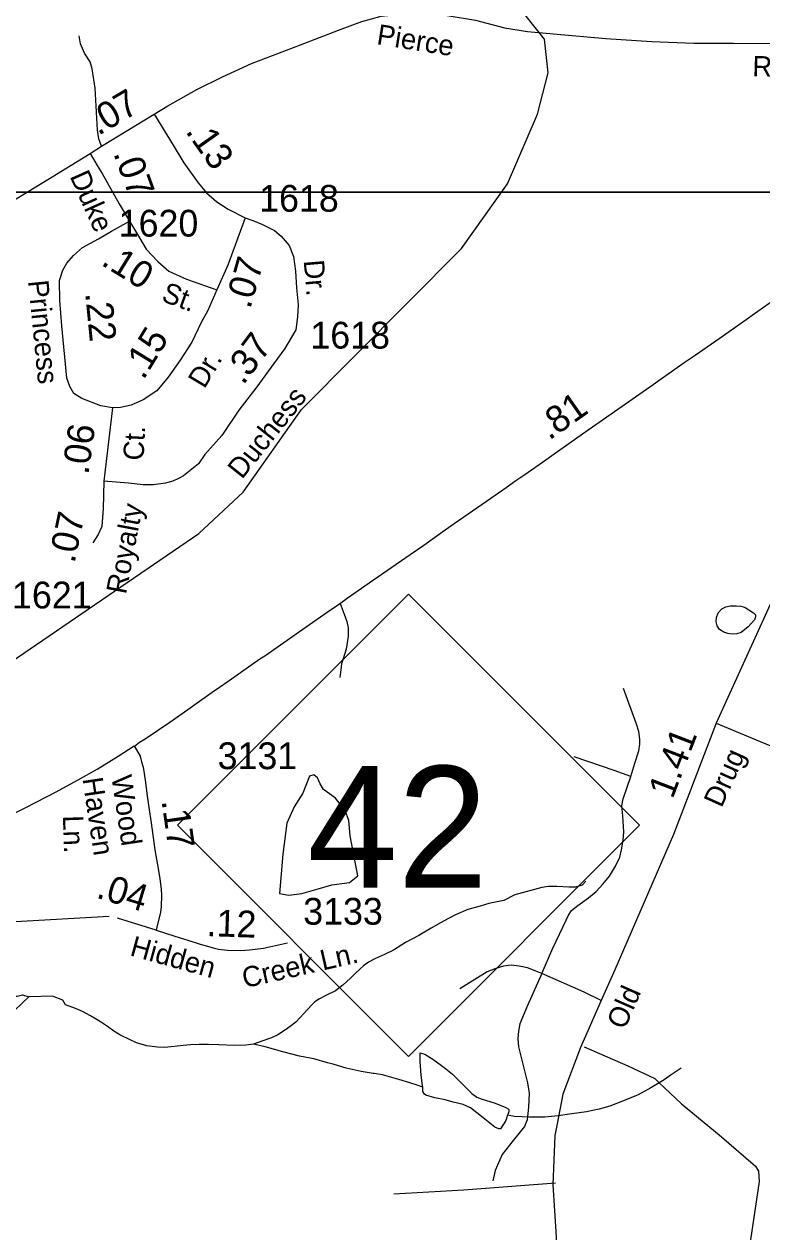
# Model space of a CAD drawing. Extents: x 2082433 to 2279600, y 546599 to 755198.
# Drawn here: x 2122935 to 2126380, y 669626 to 675261 of the extents above; entities that cross this region are included whole.
import ezdxf

# ---------------------------------------------------------------- set-up
doc = ezdxf.new("R2010")
doc.units = 0
for name, color, linetype in [('Exist Hydrographic Creek Single Shore', 7, 'Continuous'), ('Exist Hydrographic Misc Water Feature', 7, 'Continuous'), ('Exist Hydrographic Pond Over 1500 Sq Ft', 7, 'Continuous'), ('Exist Road Non-System Type 51', 7, 'Continuous'), ('Exist Road Primary NC Attributed', 7, 'Continuous'), ('Exist Road Primary NC Service Mileage Hundredths English Label', 7, 'Continuous'), ('Exist Road Primary NC Shield CELL', 7, 'Continuous'), ('Exist Road Primary NC Shield Number Label', 7, 'Continuous'), ('Exist Road Secondary Mileage Hundredths English Label', 7, 'Continuous'), ('Exist Road Secondary Type 51 Attributed', 7, 'Continuous'), ('Exist Road Secondary Type 51 Label', 7, 'Continuous'), ('Exist Road Secondary Type 51 Number Label', 7, 'Continuous'), ('Map Preparation Inset Cut Line', 7, 'Continuous')]:
    doc.layers.add(name, color=color, linetype=linetype)

msp = doc.modelspace()

# ---------------------------------------------------------------- linework, layer by layer
at = {"layer": 'Exist Hydrographic Creek Single Shore'}
for points in [[(2122005.8, 671413.5), (2122040.7, 671453.1), (2122313.8, 671913.4), (2122778.9, 672222.1), (2123750.9, 672884.7), (2123957.8, 673077.2), (2124230.9, 673462), (2124977.9, 674214.5), (2125192.8, 674515.2), (2125332.9, 674840.4), (2125382.9, 675032.9), (2125364.9, 675190.8), (2125223, 675367.5), (2125028, 676047.3), (2124827.1, 676307.2), (2124658.9, 676773.2), (2124622.7, 676856.5), (2124624.9, 676953.4), (2124639.2, 677031.6), (2124740.5, 677384)], [(2124005.8, 670500.6), (2123970.3, 670497), (2123918, 670494.8), (2123844.2, 670498.3), (2123796.2, 670500.3), (2123752.3, 670500), (2123711.9, 670497.6), (2123678.1, 670495.8), (2123592.2, 670485.3), (2123558.1, 670487.2), (2123508.1, 670492.8), (2123460.1, 670506.9), (2123426.3, 670522.6), (2123381.8, 670544.3), (2123353.9, 670562.3), (2123323.8, 670583.9), (2123291.8, 670605.8), (2123245.4, 670633.9), (2123207.5, 670653.4), (2123175.3, 670667.2), (2123127.3, 670685), (2123114.8, 670706), (2123067.3, 670724.6), (2122956.1, 670722.2)]]:
    msp.add_lwpolyline(points, dxfattribs=at)
at = {"layer": 'Exist Hydrographic Misc Water Feature'}
for points in [[(2126302.5, 672538.3), (2126340.7, 672514.6), (2126350.9, 672504.6), (2126350.9, 672494.9), (2126346.4, 672480.9), (2126316.9, 672448.5), (2126282.9, 672422.4), (2126263.2, 672416.5), (2126241, 672414.2), (2126221.3, 672418), (2126202.7, 672424), (2126182.6, 672436), (2126170.7, 672454), (2126167, 672472), (2126168.6, 672492), (2126176.4, 672514), (2126192.6, 672532.2), (2126212.1, 672542.2), (2126234.5, 672546.1), (2126260.5, 672546.3), (2126282.2, 672544.6), (2126292.5, 672542.2), (2126302.5, 672538.3)], [(2125558.2, 671261.8), (2125540.2, 671243.4), (2125510.4, 671233.3), (2125480.3, 671233.4), (2125422.7, 671236.9), (2125384.3, 671237), (2125352.3, 671232.9), (2125226.6, 671198.4), (2125174.6, 671171.8), (2125104.6, 671157.6), (2125064.9, 671145.4), (2125006.8, 671129.4), (2124949.2, 671104.9), (2124892.8, 671074.9), (2124835.6, 671042.6), (2124777.6, 671008.4), (2124715.6, 670976), (2124659.9, 670939.8), (2124617.8, 670919.8), (2124576.2, 670901.4), (2124543.8, 670883.6), (2124520.4, 670867.3), (2124502.4, 670851.3), (2124480.2, 670831.1), (2124458.3, 670808.9), (2124422.8, 670776.9), (2124388.6, 670750.5), (2124346.8, 670730.5), (2124314.8, 670712.2), (2124292.8, 670698.5), (2124279.1, 670684.4), (2124241.4, 670644.2), (2124203.6, 670604.1), (2124177.8, 670583.7), (2124155.4, 670567.6), (2124120, 670545.4), (2124090, 670531.6), (2124049.8, 670517.4), (2124005.8, 670500.6)], [(2124796.6, 670300.6), (2124770.6, 670310.6), (2124736.6, 670320.2), (2124684.7, 670336.2), (2124608.4, 670357.9), (2124570.3, 670363.7), (2124564.3, 670363.7), (2124508.1, 670373.4), (2124438.4, 670388.9), (2124382.4, 670406.7), (2124352.3, 670414.5), (2124288.1, 670432.3), (2124220.2, 670445.8), (2124142.3, 670465.7), (2124060.1, 670489.6), (2124005.8, 670500.6)], [(2124796.6, 670300.6), (2124794.6, 670308.6), (2124788.4, 670356.6), (2124784.1, 670420.5), (2124783.9, 670454.6), (2124784.1, 670460.3), (2124806.1, 670454.5), (2124848.1, 670428.7), (2124896.1, 670393), (2124934.6, 670361.2), (2124982.6, 670315.4), (2125026.3, 670271.5), (2125048.9, 670253.9), (2125068.7, 670245.6), (2125134.8, 670226.3), (2125184.6, 670206.2), (2125194.7, 670200.2), (2125198.8, 670196.3), (2125199.2, 670186.1), (2125193, 670170.4)], [(2126003.6, 670389.7), (2125956.2, 670357.5), (2125924, 670335.6), (2125862.3, 670297.1), (2125802.6, 670265.2), (2125734.6, 670236.5), (2125670.6, 670212.5), (2125620.5, 670198.2), (2125560.9, 670186.2), (2125492.8, 670175.8), (2125429, 670167.6), (2125367.1, 670161.1), (2125295.1, 670160.7), (2125224.8, 670164.4), (2125193, 670170.4)], [(2125193, 670170.4), (2125185, 670144.5), (2125159.4, 670106.2), (2125151.4, 670106.2), (2125133.1, 670114.2), (2125078.8, 670157.7), (2125018.9, 670203.7), (2124984.9, 670219.3), (2124939, 670231.2), (2124901, 670241), (2124852.8, 670250.7), (2124810.6, 670262.8), (2124804.8, 670268.5), (2124796.6, 670280.7), (2124796.6, 670300.6)]]:
    msp.add_lwpolyline(points, dxfattribs=at)
at = {"layer": 'Exist Hydrographic Pond Over 1500 Sq Ft'}
for points in [[(2124266.9, 671751.7), (2124235.7, 671672.9), (2124196.3, 671609.3), (2124161.6, 671532.8), (2124143, 671388.1), (2124126.8, 671204), (2124170.8, 671197), (2124232.2, 671204), (2124308.6, 671226), (2124372.3, 671244.5), (2124454.5, 671254.9), (2124492.8, 671286.2), (2124458, 671473.8), (2124451.1, 671544.4), (2124433.7, 671591.9), (2124388.5, 671649.8), (2124333.5, 671690.3), (2124317.3, 671715.8), (2124304.6, 671744.7), (2124288.4, 671757.5)], [(2122956.1, 670722.2), (2122930.6, 670696.8), (2122883.2, 670652.8), (2122822.9, 670607.6), (2122794, 670598.3), (2122768.5, 670589.1), (2122762.7, 670572.9), (2122750, 670490.6), (2122714.1, 670442), (2122644.6, 670380.6), (2122628.4, 670359.8), (2122612.2, 670340.1), (2122599.5, 670340.1), (2122548.5, 670416.5), (2122508, 670531.2), (2122510.3, 670571.7), (2122579.8, 670635.4), (2122668.9, 670691), (2122761.6, 670706), (2122825.3, 670718.8), (2122863.5, 670722.2), (2122876.2, 670724.6), (2122901.7, 670724.6), (2122927.2, 670731.5)]]:
    msp.add_lwpolyline(points, close=True, dxfattribs=at)
at = {"layer": 'Exist Road Non-System Type 51'}
for points in [[(2123295.8, 674691.8), (2123284.1, 674725), (2123277.6, 674766.6), (2123267.2, 674961.6), (2123252.9, 675052), (2123242.5, 675084.5), (2123216.5, 675124.8), (2123198.3, 675169), (2123191.8, 675206.7)], [(2124410.2, 672558.1), (2124429.3, 672507.7), (2124441.4, 672473.9), (2124447.6, 672443.7), (2124447.8, 672405.7), (2124438, 672343.7), (2124424.3, 672299.8), (2124416.4, 672275.8), (2124414.4, 672247.6), (2124408.7, 672211.8)], [(2125767.5, 671749.9), (2125787.3, 671812.7), (2125806.4, 671870.6), (2125810.5, 671901.2), (2125810.5, 671925.2), (2125806.4, 671959.9), (2125794.8, 671993.8), (2125734.4, 672160.8)], [(2126166.9, 671998.4), (2126372.4, 671913.2), (2126515.7, 671855.1), (2126561.3, 671819.8), (2126594.5, 671776.3), (2126619.4, 671728.5), (2126646.4, 671639.3), (2126710.8, 671394.3), (2126754.4, 671267.7), (2126777.2, 671222), (2126816.6, 671180.5), (2126914.2, 671141.1), (2126976.5, 671091.3), (2127059.5, 671006.2), (2127223.5, 670800.7), (2127258.8, 670750.8), (2127277.4, 670715.6)], [(2125767.5, 671749.9), (2125690.6, 671778), (2125503.7, 671841.7)], [(2125352.4, 670831.3), (2125404.5, 670949.5), (2125465.7, 671080.2), (2125477.3, 671103.3), (2125491.3, 671125.6), (2125520.3, 671148.8), (2125570.7, 671184.3), (2125606.3, 671214.1), (2125636.8, 671248), (2125668.3, 671285.2), (2125696.4, 671332.4), (2125716.2, 671373.7), (2125725.3, 671408.4), (2125732.8, 671453.9), (2125736.1, 671491.9), (2125731.1, 671566.3), (2125726.1, 671613.5), (2125732.8, 671645.7), (2125767.5, 671749.9)], [(2125352.4, 670831.3), (2125285.4, 670856.9), (2125246.6, 670866), (2125209.4, 670870.2), (2125173.8, 670865.2), (2125137.4, 670854.4), (2125096.9, 670838.7), (2124969.6, 670760.2)], [(2125352.4, 670831.3), (2125285.4, 670682.5), (2125249.1, 670595.6), (2125244.1, 670561.7), (2125240, 670527.8), (2125244.1, 670489), (2125285.4, 670320.3), (2125292.9, 670273.2), (2125290.4, 670207.9), (2125283.8, 670148.3), (2125272.2, 670116.9), (2125218.5, 670051.6), (2125168, 669986.3), (2125135, 669911.8), (2125123.4, 669863.9)], [(2125629.4, 670705.6), (2125550, 670744.5), (2125352.4, 670831.3)], [(2125549.9, 670489.2), (2125754.3, 670400.5), (2125879.9, 670341.4), (2125899.6, 670321.7), (2126005.5, 670223.2), (2126180.3, 670077.9), (2126350.2, 669932.6), (2126365, 669909.3), (2126367.5, 669860), (2126303.4, 669431.5), (2126286.2, 669397.1)], [(2125416.9, 669852.6), (2124988.5, 669820.6), (2124661, 669800.9)]]:
    msp.add_lwpolyline(points, dxfattribs=at)
at = {"layer": 'Exist Road Primary NC Attributed'}
for points in [[(2123450, 671892.3), (2123474, 671910.4), (2123499.6, 671926.1), (2123615.6, 672004.5), (2123698.7, 672062.2), (2123720.8, 672077.9), (2123812.8, 672143.4), (2123847.4, 672167.2), (2123892, 672198.3), (2124036.1, 672298.7), (2124058.7, 672313.5), (2124116.4, 672353.7), (2124236.6, 672437.4), (2124251.4, 672448.6), (2124349.7, 672517.2), (2124407.9, 672556.4), (2124443.5, 672582.1), (2124562.2, 672664.1), (2124631.6, 672713.6), (2124736.9, 672786.5), (2124801, 672830.2), (2124901.4, 672901.4), (2124943.7, 672930.7), (2125114.4, 673049.1), (2125185.5, 673098.1), (2125231.5, 673130.6), (2125272.5, 673159.9), (2125371.2, 673227.9), (2125399.2, 673248.7), (2125568.4, 673367.6), (2125589.2, 673381.1), (2125742.6, 673489.1), (2125872.5, 673579.3), (2125905.9, 673603.2), (2126022.7, 673684.8), (2126069.4, 673716.7), (2126201.3, 673808.1), (2126318.1, 673890.7), (2126335.4, 673903.5), (2126441.3, 673977.5)], [(2122855.1, 671561.4), (2122942.6, 671605.2), (2123083.9, 671679.1), (2123115.1, 671695.3), (2123186.5, 671735.2), (2123275.1, 671784.7), (2123374.1, 671845.1), (2123449.4, 671893.4)]]:
    msp.add_lwpolyline(points, dxfattribs=at)
at = {"layer": 'Exist Road Primary NC Shield CELL'}
msp.add_lwpolyline([(2123651.3, 671522.8), (2124730.2, 672601.7), (2125809.2, 671522.8), (2124730.2, 670443.8)], close=True, dxfattribs=at)
at = {"layer": 'Exist Road Secondary Type 51 Attributed'}
for p, q in [((2123346.8, 673469.7), (2123307.2, 673128.6)), ((2123551.4, 671033.8), (2123370.3, 671089.1))]:
    msp.add_line(p, q, dxfattribs=at)
for points in [[(2123541.5, 674840.1), (2123605.3, 674879.4), (2123740.9, 674956), (2123860.7, 675014.4), (2123996.3, 675077), (2124225.7, 675163.8), (2124402.5, 675232.7), (2124511.7, 675273), (2124601.8, 675297.7), (2124678.3, 675305.5), (2124760.7, 675307.5), (2124820.5, 675306.5), (2124910.8, 675301.6), (2125043.1, 675279), (2125177.5, 675244.2), (2125286.3, 675226.6), (2125407, 675214.8), (2125651.2, 675194.2), (2125865.9, 675179), (2126062.1, 675172.1), (2126248.4, 675172.1), (2126439.6, 675171.1)], [(2123242.5, 674657.4), (2123295.8, 674691.8), (2123541.5, 674840.1)], [(2123541.5, 674840.1), (2123631.2, 674695.7), (2123680.6, 674613.2), (2123748.2, 674519.6), (2123785.9, 674474.1), (2123835.4, 674431.2), (2123887.4, 674396.7), (2123966.7, 674357.7)], [(2120690.5, 673776.4), (2120908.1, 673695.4), (2121012.4, 673660), (2121132.1, 673617), (2121239.6, 673587.9), (2121316.5, 673585.2), (2121380.7, 673586.3), (2121445.2, 673598.6), (2121497.4, 673610.9), (2121646.3, 673655.1), (2121774.4, 673696.9), (2121829.2, 673714.1), (2121905.3, 673749.2), (2121980.5, 673793.8), (2122030.8, 673829.2), (2122082.8, 673866.3), (2122212.8, 673961.8), (2122379.2, 674091.8), (2122533.9, 674214.1), (2122686, 674315.5), (2122853.8, 674418.8), (2123044.9, 674535.8), (2123242.5, 674657.4)], [(2123242.5, 674657.4), (2123276.3, 674601.5), (2123299.7, 674563.8), (2123379, 674422.1), (2123426.1, 674340.8)], [(2123346.8, 673469.7), (2123293.5, 673479.5), (2123203.8, 673514.6), (2123167.4, 673538), (2123147.9, 673570.5), (2123134.9, 673609.5), (2123111.5, 673852.6), (2123101.1, 673970.9), (2123099.8, 674064.5), (2123115.4, 674112), (2123133.6, 674145.8), (2123164.8, 674180.9), (2123207.7, 674218.6), (2123282.2, 674259.2), (2123342.6, 674294.4), (2123426.1, 674340.8)], [(2123966.7, 674357.7), (2124003.3, 674344.1), (2124047.5, 674325.9), (2124103.5, 674297.3), (2124134.7, 674271.3), (2124172.4, 674227.1), (2124193.2, 674176.4), (2124202.3, 674108.8), (2124206.2, 674030.7), (2124214, 673952.1), (2124212.2, 673895.7), (2124204.4, 673834.6), (2124152.9, 673746.7), (2124100.9, 673676.5), (2124021.5, 673568.5), (2123937, 673459.3), (2123857.7, 673341), (2123778.3, 673253), (2123748.5, 673208.4), (2123678.5, 673153.2), (2123656.1, 673140.6), (2123629.4, 673127.9), (2123594.3, 673119.5), (2123539.5, 673111.1), (2123490.3, 673111.1), (2123421.5, 673119.5), (2123307.2, 673128.6)], [(2123426.1, 674340.8), (2123472.9, 674264.1), (2123505.1, 674210.1), (2123559.7, 674152.9), (2123611.1, 674107.9), (2123692.6, 674071.3), (2123834.1, 674021)], [(2123966.7, 674357.7), (2123886.1, 674135.4), (2123834.1, 674021)], [(2123834.1, 674021), (2123791.4, 673920.9), (2123761.5, 673868.2), (2123718.6, 673777.2), (2123664, 673692.7), (2123606.8, 673612.8), (2123554.8, 673550.3), (2123490.3, 673508), (2123434.1, 673482.7), (2123384.9, 673471.5), (2123346.8, 673469.7)], [(2123307.2, 673128.6), (2123303.9, 673001), (2123297.4, 672916.5), (2123280.5, 672880.1), (2123255.8, 672839.8)], [(2126591.6, 672932), (2126166.9, 671998.4), (2125968, 671479.8), (2125693.5, 670847.6), (2125629.4, 670705.6), (2125532.7, 670485.7), (2125450, 670267.4), (2125424.4, 670129.3), (2125412.8, 670074.7), (2125403.7, 669845.7), (2125419.4, 669602.7), (2125436.6, 669145.9), (2125451.4, 668946.4), (2125451.4, 668727.3), (2125439.1, 668588.1), (2125340.6, 668207.7), (2125291.4, 668037.8), (2125190.4, 667794), (2125065.7, 667554.5), (2124914.2, 667306.2)], [(2123449.4, 671893.4), (2123476, 671844.4), (2123483.5, 671818.9), (2123489.9, 671793.4), (2123495.2, 671764.2), (2123501.5, 671721.7), (2123508.4, 671671.7), (2123516.9, 671606.1), (2123527.5, 671534.4), (2123545.5, 671407.8), (2123562, 671311.7), (2123567.8, 671272.7), (2123575.3, 671224.9), (2123576.3, 671194.6), (2123575.3, 671143), (2123571, 671116.5), (2123555.1, 671046.6), (2123551.4, 671033.8)], [(2123551.4, 671033.8), (2123638.8, 671004.8), (2123699.3, 670986.2), (2123756.1, 670968.7), (2123790.7, 670959.1), (2123817.2, 670951.1), (2123843.2, 670944.8), (2123884.1, 670940), (2123943.8, 670937.9), (2123987.9, 670941.1), (2124053.2, 670949.1), (2124164.2, 670974.2)]]:
    msp.add_lwpolyline(points, dxfattribs=at)
at = {"layer": 'Exist Road Secondary Type 51 Number Label'}
msp.add_line((2123332.4, 671096.3), (2122893.9, 671071.8), dxfattribs=at)
at = {"layer": 'Map Preparation Inset Cut Line'}
for points in [[(2146836.4, 674476.7), (2115667.4, 674476.7), (2146836.4, 703813.9)], [(2115667.4, 674476.7), (2179108.5, 674476.7), (2179108.5, 645771.4), (2163899.7, 645768.1), (2163899.7, 630228.2), (2103425.3, 630228.2), (2103425.3, 662094.1)]]:
    msp.add_lwpolyline(points, close=True, dxfattribs=at)

# ---------------------------------------------------------------- texts
at = {"layer": 'Exist Road Primary NC Service Mileage Hundredths English Label'}
msp.add_text('.81', height=125, rotation=35.0844, dxfattribs=at).set_placement((2125387, 673316.5))
at = {"layer": 'Exist Road Primary NC Shield Number Label'}
msp.add_text('42', height=567, dxfattribs=at).set_placement((2124257.6, 671232.1))
at = {"layer": 'Exist Road Secondary Mileage Hundredths English Label'}
for s, rotation, p in [('.07', 30.5853, (2123280.9, 674738.4)), ('.13', 305.3268, (2123685.5, 674760.2)), ('.07', 290.1068, (2123350.3, 674658.2)), ('.10', 328.3598, (2123289.3, 674139.9)), ('.07', 73.9452, (2123990.4, 673928.1)), ('.22', 275.5951, (2123219.7, 674005.7)), ('.15', 58.6127, (2123492.3, 673597.1)), ('.37', 53.0487, (2123957.8, 673573)), ('.06', 81.897, (2123234.6, 673155.8)), ('.07', 78.0053, (2123169.9, 672741.9)), ('1.41', 69.0122, (2125963.2, 671641.8)), ('.17', 278.0859, (2123576.1, 671636.8)), ('.04', 343.0322, (2123266.9, 671186)), ('.12', 358.0421, (2123785.1, 671005.9))]:
    msp.add_text(s, height=125, rotation=rotation, dxfattribs=at).set_placement(p)
at = {"layer": 'Exist Road Secondary Type 51 Label'}
for s, rotation, p in [('Pierce', 350.9656, (2124577.7, 675167.4)), ('Rd.', 358.2065, (2126334.8, 675017.9)), ('Duke', 294.145, (2123146.4, 674551.2)), ('Dr.', 274.9661, (2124240, 674157.3)), ('Princess', 275.6292, (2122953, 674062.5)), ('St.', 339.8347, (2123570.8, 673970.2)), ('Dr.', 59.0149, (2123776.5, 673555.7)), ('Duchess', 51.4689, (2123951.9, 673133.6)), ('Ct.', 87.0848, (2123492.1, 673222.8)), ('Royalty', 79.2434, (2123410.6, 672597.4)), ('Drug', 65.8443, (2126191.8, 671600.7)), ('Wood', 278.4233, (2123342.2, 671749.5)), (' Haven', 278.4233, (2123201.9, 671774.8)), ('Ln.', 272.0091, (2123115.5, 671567.7)), ('Hidden ', 344.5155, (2123424.4, 670916.4)), ('Creek Ln.', 12.7617, (2123964.6, 670762.2)), ('Old', 66.4171, (2125739.3, 670565))]:
    msp.add_text(s, height=95, rotation=rotation, dxfattribs=at).set_placement(p)
at = {"layer": 'Exist Road Secondary Type 51 Number Label'}
for s, p in [('1618', (2124032.4, 674385.4)), ('1620', (2123376.4, 674269.4)), ('1618', (2124271.5, 673746.9)), ('1621', (2122878.1, 672534.5)), ('3131', (2123838.2, 671784.5)), ('3133', (2124238.1, 671058.8))]:
    msp.add_text(s, height=125, dxfattribs=at).set_placement(p)

doc.saveas('drawing.dxf')
